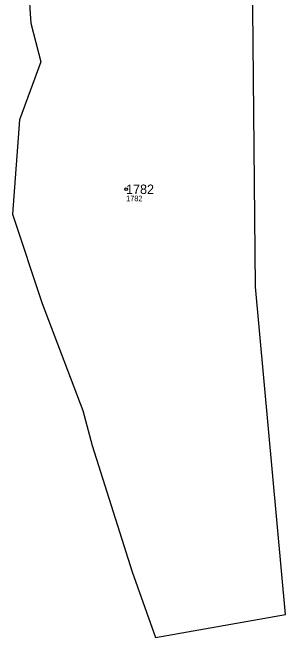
# Model space of a CAD drawing. Extents: x -762274 to -759271, y -1061928 to -1059060.
# Drawn here: x -760301.1 to -760251.7, y -1060461.8 to -1060348.7 of the extents above; entities that cross this region are included whole.
import ezdxf

# ---------------------------------------------------------------- set-up
doc = ezdxf.new("R2010")
doc.units = 0
for name, color, linetype in [('Definiční body', 7, 'Continuous'), ('Hranice parcel', 7, 'Continuous'), ('Parcelní čísla', 7, 'Continuous'), ('Polygon ku', 7, 'Continuous'), ('Polygon parcely', 7, 'Continuous')]:
    doc.layers.add(name, color=color, linetype=linetype)

msp = doc.modelspace()

# ---------------------------------------------------------------- linework, layer by layer
at = {"layer": 'Definiční body'}
msp.add_circle((-760280.54, -1060380.7), 0.25, dxfattribs=at)
at = {"layer": 'Hranice parcel'}
msp.add_line((-760275.24, -1060461.76), (-760251.66, -1060457.63), dxfattribs=at)
for points in [[(-760298.31, -1060340.77), (-760297.95, -1060348.06), (-760297.82, -1060350.64), (-760295.97, -1060357.68), (-760299.87, -1060368.13), (-760301.12, -1060385.22)], [(-760251.66, -1060457.63), (-760257.11, -1060398.34), (-760257.67, -1060341.66)], [(-760301.12, -1060385.22), (-760295.75, -1060401.37), (-760288.39, -1060420.7), (-760286.68, -1060427.05)], [(-760286.68, -1060427.05), (-760279.44, -1060449.9), (-760275.24, -1060461.76)]]:
    msp.add_lwpolyline(points, dxfattribs=at)
at = {"layer": 'Polygon ku'}
msp.add_lwpolyline([(-760297.95, -1060348.06), (-760297.82, -1060350.64), (-760295.97, -1060357.68), (-760299.87, -1060368.13), (-760301.12, -1060385.22), (-760295.75, -1060401.37), (-760288.39, -1060420.7), (-760286.68, -1060427.05), (-760279.44, -1060449.9), (-760275.24, -1060461.76), (-760251.66, -1060457.63), (-760257.11, -1060398.34), (-760257.67, -1060341.66)], dxfattribs=at)
at = {"layer": 'Polygon parcely'}
msp.add_lwpolyline([(-760295.97, -1060357.68), (-760299.87, -1060368.13), (-760301.12, -1060385.22), (-760295.75, -1060401.37), (-760288.39, -1060420.7), (-760286.68, -1060427.05), (-760279.44, -1060449.9), (-760275.24, -1060461.76), (-760251.66, -1060457.63), (-760257.11, -1060398.34), (-760257.67, -1060341.66), (-760265.19, -1060338.76), (-760281.42, -1060337.22), (-760290.03, -1060336.16), (-760292.66, -1060335.2), (-760292.87, -1060333.01), (-760298.31, -1060340.77), (-760297.95, -1060348.06), (-760297.82, -1060350.64)], close=True, dxfattribs=at)

# ---------------------------------------------------------------- texts
at = {"layer": 'Definiční body'}
msp.add_text('1782', height=1, dxfattribs=at).set_placement((-760280.54, -1060382.86))
at = {"layer": 'Parcelní čísla'}
msp.add_text('1782', height=1.7, dxfattribs=at).set_placement((-760280.54, -1060381.55))

doc.saveas('drawing.dxf')
